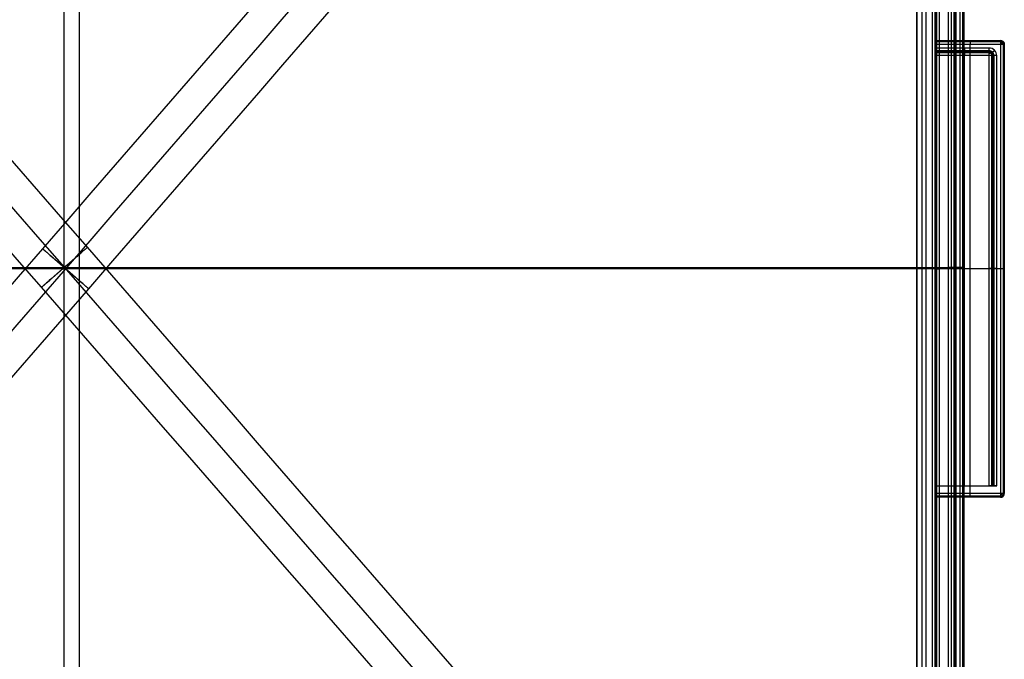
# Model space of a CAD drawing. Header units: millimetres. Extents: x -5.2 to 52, y -94.6 to -40.1.
# Tile 653 of 656: x 22.3 to 48.1, y -77.8 to -61. Entities that reach past the tile are written whole.
import ezdxf

# ---------------------------------------------------------------- set-up
doc = ezdxf.new("R2010")
doc.units = ezdxf.units.MM
doc.header["$MEASUREMENT"] = 0
doc.layers.add('METALLO', color=7, linetype='Continuous', true_color=0x000000)
doc.layers.add('PLASTICA', color=7, linetype='Continuous', true_color=0x000000)

msp = doc.modelspace()

# ---------------------------------------------------------------- linework, layer by layer
at = {"layer": 'METALLO'}
for points, degree in [([(2.448, -90.511, -54.483), (16.062, -74.833, -54.483), (29.677, -59.155, -54.483), (43.291, -43.478, -54.483)], 3), ([(44.497, -90.438, -54.483), (30.861, -74.782, -54.483), (17.225, -59.126, -54.483), (3.588, -43.47, -54.483)], 3), ([(43.894, -90.964, -55.283), (30.258, -75.308, -55.283), (16.622, -59.652, -55.283), (2.985, -43.995, -55.283)], 3), ([(43.894, -90.964, -53.683), (30.258, -75.308, -53.683), (16.622, -59.652, -53.683), (2.985, -43.995, -53.683)], 3), ([(3.052, -91.035, -55.283), (16.666, -75.358, -55.283), (30.281, -59.68, -55.283), (43.895, -44.002, -55.283)], 3), ([(3.052, -91.035, -53.683), (16.666, -75.358, -53.683), (30.281, -59.68, -53.683), (43.895, -44.002, -53.683)], 3), ([(43.291, -91.489, -54.483), (29.655, -75.833, -54.483), (16.018, -60.177, -54.483), (2.382, -44.521, -54.483)], 3), ([(3.656, -91.56, -54.483), (17.27, -75.882, -54.483), (30.885, -60.204, -54.483), (44.499, -44.527, -54.483)], 3), ([(45.969, -45.223, -6.6), (45.969, -67.483, -6.6), (45.969, -89.742, -6.6)], 2), ([(45.969, -45.223, -5.6), (45.969, -67.483, -5.6), (45.969, -89.742, -5.6)], 2), ([(45.969, -45.223, 7.649), (45.969, -67.483, 7.649), (45.969, -89.742, 7.649)], 2), ([(45.969, -45.223, 8.649), (45.969, -67.483, 8.649), (45.969, -89.742, 8.649)], 2), ([(46.669, -89.742, -6.6), (46.669, -67.483, -6.6), (46.669, -45.223, -6.6)], 2), ([(46.669, -89.742, -5.6), (46.669, -67.483, -5.6), (46.669, -45.223, -5.6)], 2), ([(46.669, -89.742, 7.649), (46.669, -67.483, 7.649), (46.669, -45.223, 7.649)], 2), ([(46.669, -89.742, 8.649), (46.669, -67.483, 8.649), (46.669, -45.223, 8.649)], 2)]:
    msp.add_open_spline(points, degree=degree, dxfattribs=at)
for points in [[(24.043, -66.954, -54.483), (24.043, -66.954, -55.283), (23.44, -67.48, -55.283), (22.836, -68.005, -55.283), (22.836, -68.005, -54.483), (22.836, -68.005, -53.683), (23.44, -67.48, -53.683), (24.043, -66.954, -53.683), (24.043, -66.954, -54.483)], [(24.077, -68.043, -54.483), (24.077, -68.043, -55.283), (23.473, -67.519, -55.283), (22.869, -66.994, -55.283), (22.869, -66.994, -54.483), (22.869, -66.994, -53.683), (23.473, -67.519, -53.683), (24.077, -68.043, -53.683), (24.077, -68.043, -54.483)]]:
    msp.add_rational_spline(points, [1, 0.707106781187, 1, 0.707106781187, 1, 0.707106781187, 1, 0.707106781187, 1], degree=2, knots=[0, 0, 0, 1.256637, 1.256637, 2.513274, 2.513274, 3.769911, 3.769911, 5.026548, 5.026548, 5.026548], dxfattribs=at)
at = {"layer": 'PLASTICA'}
for p, q in [((46.737, -44.621, -22.5), (46.737, -90.421, -22.5)), ((46.737, -44.621, -23), (46.737, -90.421, -23)), ((46.737, -44.621, -7.5), (46.737, -90.421, -7.5)), ((46.737, -44.621, -8), (46.737, -90.421, -8)), ((46.737, -44.621, -37.5), (46.737, -90.421, -37.5)), ((46.737, -44.621, -38), (46.737, -90.421, -38)), ((46.437, -89.921, -23), (46.437, -45.121, -23)), ((46.437, -89.921, -8), (46.437, -45.121, -8)), ((46.437, -89.921, -38), (46.437, -45.121, -38)), ((46.337, -61.621, -22.5), (48.037, -61.621, -22.5)), ((46.337, -61.621, -24.276), (48.037, -61.621, -24.276)), ((46.337, -61.621, -7.5), (48.037, -61.621, -7.5)), ((46.337, -61.621, -9.276), (48.037, -61.621, -9.276)), ((46.337, -61.621, -37.5), (48.037, -61.621, -37.5)), ((46.337, -61.621, -39.276), (48.037, -61.621, -39.276)), ((47.737, -61.721, -24.276), (46.337, -61.721, -24.276)), ((47.737, -61.721, -9.276), (46.337, -61.721, -9.276)), ((47.737, -61.721, -39.276), (46.337, -61.721, -39.276)), ((47.237, -73.421, -22.5), (47.237, -61.621, -22.5)), ((47.237, -61.721, -24.276), (47.237, -61.621, -24.276)), ((47.237, -73.421, -7.5), (47.237, -61.621, -7.5)), ((47.237, -61.721, -9.276), (47.237, -61.621, -9.276)), ((47.237, -73.421, -37.5), (47.237, -61.621, -37.5)), ((47.237, -61.721, -39.276), (47.237, -61.621, -39.276)), ((48.037, -61.621, -22.5), (48.037, -73.421, -22.5)), ((48.037, -61.621, -24.276), (48.037, -73.421, -24.276)), ((48.037, -61.621, -7.5), (48.037, -73.421, -7.5)), ((48.037, -61.621, -9.276), (48.037, -73.421, -9.276)), ((48.037, -61.621, -37.5), (48.037, -73.421, -37.5)), ((48.037, -61.621, -39.276), (48.037, -73.421, -39.276)), ((47.737, -61.921, -22.8), (46.337, -61.921, -22.8)), ((47.737, -61.921, -7.8), (46.337, -61.921, -7.8)), ((47.737, -61.921, -37.8), (46.337, -61.921, -37.8)), ((47.087, -73.221, -22.8), (47.087, -61.921, -22.8)), ((47.087, -73.221, -7.8), (47.087, -61.921, -7.8)), ((47.087, -73.221, -37.8), (47.087, -61.921, -37.8)), ((47.737, -73.221, -22.8), (47.737, -61.921, -22.8)), ((47.737, -73.221, -7.8), (47.737, -61.921, -7.8)), ((47.737, -73.221, -37.8), (47.737, -61.921, -37.8)), ((47.937, -73.221, -24.276), (47.937, -61.921, -24.276)), ((47.937, -73.221, -9.276), (47.937, -61.921, -9.276)), ((47.937, -73.221, -39.276), (47.937, -61.921, -39.276)), ((46.737, -67.521, -22.5), (46.337, -67.521, -22.5)), ((48.037, -67.521, -22.5), (46.337, -67.521, -22.5)), ((47.737, -67.521, -22.8), (46.337, -67.521, -22.8)), ((46.737, -67.521, -7.5), (46.337, -67.521, -7.5)), ((48.037, -67.521, -7.5), (46.337, -67.521, -7.5)), ((47.737, -67.521, -7.8), (46.337, -67.521, -7.8)), ((46.737, -67.521, -37.5), (46.337, -67.521, -37.5)), ((48.037, -67.521, -37.5), (46.337, -67.521, -37.5)), ((47.737, -67.521, -37.8), (46.337, -67.521, -37.8)), ((46.737, -67.521, -23), (46.437, -67.521, -23)), ((46.737, -67.521, -8), (46.437, -67.521, -8)), ((46.737, -67.521, -38), (46.437, -67.521, -38)), ((48.037, -67.521, -24.276), (47.937, -67.521, -24.276)), ((48.037, -67.521, -9.276), (47.937, -67.521, -9.276)), ((48.037, -67.521, -39.276), (47.937, -67.521, -39.276)), ((48.037, -73.421, -22.5), (46.337, -73.421, -22.5)), ((48.037, -73.421, -24.276), (46.337, -73.421, -24.276)), ((48.037, -73.421, -7.5), (46.337, -73.421, -7.5)), ((48.037, -73.421, -9.276), (46.337, -73.421, -9.276)), ((48.037, -73.421, -37.5), (46.337, -73.421, -37.5)), ((48.037, -73.421, -39.276), (46.337, -73.421, -39.276)), ((47.237, -73.421, -24.276), (47.237, -73.221, -24.276)), ((47.237, -73.421, -9.276), (47.237, -73.221, -9.276)), ((47.237, -73.421, -39.276), (47.237, -73.221, -39.276)), ((47.837, -73.221, -24.276), (47.937, -73.221, -24.276)), ((47.837, -73.221, -9.276), (47.937, -73.221, -9.276)), ((47.837, -73.221, -39.276), (47.937, -73.221, -39.276))]:
    msp.add_line(p, q, dxfattribs=at)
for centre, start, end in [((48.037, -61.621, -24.176), 0, 90), ((48.037, -61.621, -9.176), 0, 90), ((48.037, -61.621, -39.176), 0, 90), ((48.037, -73.421, -22.6), 270, 0), ((48.037, -73.421, -24.176), 270, 360), ((48.037, -73.421, -7.6), 270, 0), ((48.037, -73.421, -9.176), 270, 360), ((48.037, -73.421, -37.6), 270, 0), ((48.037, -73.421, -39.176), 270, 360)]:
    msp.add_arc(centre, 0.1, start, end, dxfattribs=at)
at = {"layer": 'PLASTICA', "extrusion": (0.707107, 0, -0.707107)}
for centre in [(-61.621, 17.987, 49.948), (-61.621, 28.593, 39.341), (-61.621, 7.38, 60.554), (-61.921, 17.562, 49.948), (-61.921, 28.169, 39.341), (-61.921, 6.956, 60.554)]:
    msp.add_arc(centre, 0.1, 0, 90, dxfattribs=at)
at = {"layer": 'PLASTICA', "extrusion": (0.503912, 0.503912, 0.701531)}
for centre in [(-77.54, -10.49, -23.806), (-77.54, 0.199, -13.283), (-77.54, -21.18, -34.329)]:
    msp.add_arc(centre, 0.1, 234.9304, 305.0696, dxfattribs=at)
at = {"layer": 'PLASTICA', "extrusion": (-0.503912, 0.701531, -0.503912)}
for centre in [(-3.065, -58.863, -56.047), (-3.065, -45.906, -63.606), (-3.065, -71.819, -48.489), (-2.647, -59.156, -55.955), (-2.647, -46.2, -63.514), (-2.647, -72.113, -48.397)]:
    msp.add_arc(centre, 0.1, 109.8795, 180.0187, dxfattribs=at)
at = {"layer": 'PLASTICA', "extrusion": (0.707107, -0.707107, 0)}
for centre in [(-9.606, -24.176, 77.54), (-9.606, -9.176, 77.54), (-9.606, -39.176, 77.54)]:
    msp.add_arc(centre, 0.1, 270, 360, dxfattribs=at)
at = {"layer": 'PLASTICA', "extrusion": (0.707107, 0.707107, 0)}
for centre, start, end in [((-85.884, -22.6, -17.95), 90, 180), ((-85.884, -24.176, -17.95), 180, 270), ((-85.884, -7.6, -17.95), 90, 180), ((-85.884, -9.176, -17.95), 180, 270), ((-85.884, -37.6, -17.95), 90, 180), ((-85.884, -39.176, -17.95), 180, 270)]:
    msp.add_arc(centre, 0.1, start, end, dxfattribs=at)
at = {"layer": 'PLASTICA', "extrusion": (-0.503912, 0.503912, 0.701531)}
for centre in [(17.95, 44.145, -77.059), (17.95, 54.834, -66.536), (17.95, 33.455, -87.582)]:
    msp.add_arc(centre, 0.1, 54.9304, 125.0696, dxfattribs=at)
at = {"layer": 'PLASTICA', "extrusion": (0.503912, -0.503912, 0.701531)}
for centre in [(-17.95, -77.479, 44.244), (-17.95, -66.79, 54.767), (-17.95, -88.169, 33.721)]:
    msp.add_arc(centre, 0.1, 234.9304, 305.0696, dxfattribs=at)
at = {"layer": 'PLASTICA'}
for points in [[(23.436, -91.042, -5.2), (23.436, -67.483, -5.2), (23.436, -43.923, -5.2)], [(23.436, -91.042, 9.049), (23.436, -67.483, 9.049), (23.436, -43.923, 9.049)], [(46.969, -43.923, -5.2), (46.969, -67.483, -5.2), (46.969, -91.042, -5.2)], [(46.969, -43.923, 9.049), (46.969, -67.483, 9.049), (46.969, -91.042, 9.049)], [(47.04, -43.923, -5.23), (47.04, -67.483, -5.23), (47.04, -91.042, -5.23)], [(47.04, -43.923, 9.019), (47.04, -67.483, 9.019), (47.04, -91.042, 9.019)], [(47.069, -43.923, -5.3), (47.069, -67.483, -5.3), (47.069, -91.042, -5.3)], [(47.069, -91.042, -5.9), (47.069, -67.483, -5.9), (47.069, -43.923, -5.9)], [(47.069, -43.923, 8.949), (47.069, -67.483, 8.949), (47.069, -91.042, 8.949)], [(47.069, -91.042, 8.349), (47.069, -67.483, 8.349), (47.069, -43.923, 8.349)], [(23.436, -90.742, -5.6), (23.436, -67.483, -5.6), (23.436, -44.223, -5.6)], [(23.436, -90.742, 8.649), (23.436, -67.483, 8.649), (23.436, -44.223, 8.649)], [(46.669, -90.742, -5.6), (46.669, -67.483, -5.6), (46.669, -44.223, -5.6)], [(46.669, -90.742, -6.6), (46.669, -67.483, -6.6), (46.669, -44.223, -6.6)], [(46.669, -90.742, -5.9), (46.669, -67.483, -5.9), (46.669, -44.223, -5.9)], [(46.669, -90.742, 8.649), (46.669, -67.483, 8.649), (46.669, -44.223, 8.649)], [(46.669, -90.742, 7.649), (46.669, -67.483, 7.649), (46.669, -44.223, 7.649)], [(46.669, -90.742, 8.349), (46.669, -67.483, 8.349), (46.669, -44.223, 8.349)], [(46.869, -90.742, -6.6), (46.869, -67.483, -6.6), (46.869, -44.223, -6.6)], [(46.869, -90.742, 7.649), (46.869, -67.483, 7.649), (46.869, -44.223, 7.649)], [(47.069, -90.742, -6.6), (47.069, -67.483, -6.6), (47.069, -44.223, -6.6)], [(47.069, -90.742, 7.649), (47.069, -67.483, 7.649), (47.069, -44.223, 7.649)], [(46.808, -44.621, -22.529), (46.808, -67.521, -22.529), (46.808, -90.421, -22.529)], [(46.808, -44.621, -22.971), (46.808, -67.521, -22.971), (46.808, -90.421, -22.971)], [(46.808, -44.621, -7.529), (46.808, -67.521, -7.529), (46.808, -90.421, -7.529)], [(46.808, -44.621, -7.971), (46.808, -67.521, -7.971), (46.808, -90.421, -7.971)], [(46.808, -44.621, -37.529), (46.808, -67.521, -37.529), (46.808, -90.421, -37.529)], [(46.808, -44.621, -37.971), (46.808, -67.521, -37.971), (46.808, -90.421, -37.971)], [(46.837, -44.621, -22.6), (46.837, -67.521, -22.6), (46.837, -90.421, -22.6)], [(46.837, -44.621, -22.9), (46.837, -67.521, -22.9), (46.837, -90.421, -22.9)], [(46.837, -44.621, -22.75), (46.837, -67.521, -22.75), (46.837, -90.421, -22.75)], [(46.837, -44.621, -7.6), (46.837, -67.521, -7.6), (46.837, -90.421, -7.6)], [(46.837, -44.621, -7.9), (46.837, -67.521, -7.9), (46.837, -90.421, -7.9)], [(46.837, -44.621, -7.75), (46.837, -67.521, -7.75), (46.837, -90.421, -7.75)], [(46.837, -44.621, -37.6), (46.837, -67.521, -37.6), (46.837, -90.421, -37.6)], [(46.837, -44.621, -37.9), (46.837, -67.521, -37.9), (46.837, -90.421, -37.9)], [(46.837, -44.621, -37.75), (46.837, -67.521, -37.75), (46.837, -90.421, -37.75)], [(46.237, -45.121, -37.5), (46.237, -67.521, -37.5), (46.237, -89.921, -37.5)], [(46.237, -45.121, -22.5), (46.237, -67.521, -22.5), (46.237, -89.921, -22.5)], [(46.237, -45.121, -52.5), (46.237, -67.521, -52.5), (46.237, -89.921, -52.5)], [(46.308, -45.121, -37.471), (46.308, -67.521, -37.471), (46.308, -89.921, -37.471)], [(46.308, -45.121, -22.471), (46.308, -67.521, -22.471), (46.308, -89.921, -22.471)], [(46.308, -45.121, -52.471), (46.308, -67.521, -52.471), (46.308, -89.921, -52.471)], [(46.337, -45.121, -37.4), (46.337, -67.521, -37.4), (46.337, -89.921, -37.4)], [(46.337, -89.921, -30), (46.337, -67.521, -30), (46.337, -45.121, -30)], [(46.337, -89.921, -22.5), (46.337, -67.521, -22.5), (46.337, -45.121, -22.5)], [(46.337, -89.921, -22.9), (46.337, -67.521, -22.9), (46.337, -45.121, -22.9)], [(46.337, -89.921, -22.75), (46.337, -67.521, -22.75), (46.337, -45.121, -22.75)], [(46.337, -45.121, -22.4), (46.337, -67.521, -22.4), (46.337, -89.921, -22.4)], [(46.337, -89.921, -15), (46.337, -67.521, -15), (46.337, -45.121, -15)], [(46.337, -89.921, -7.5), (46.337, -67.521, -7.5), (46.337, -45.121, -7.5)], [(46.337, -89.921, -7.9), (46.337, -67.521, -7.9), (46.337, -45.121, -7.9)], [(46.337, -89.921, -7.75), (46.337, -67.521, -7.75), (46.337, -45.121, -7.75)], [(46.337, -45.121, -52.4), (46.337, -67.521, -52.4), (46.337, -89.921, -52.4)], [(46.337, -89.921, -45), (46.337, -67.521, -45), (46.337, -45.121, -45)], [(46.337, -89.921, -37.5), (46.337, -67.521, -37.5), (46.337, -45.121, -37.5)], [(46.337, -89.921, -37.9), (46.337, -67.521, -37.9), (46.337, -45.121, -37.9)], [(46.337, -89.921, -37.75), (46.337, -67.521, -37.75), (46.337, -45.121, -37.75)], [(46.366, -89.921, -22.971), (46.366, -67.521, -22.971), (46.366, -45.121, -22.971)], [(46.366, -89.921, -7.971), (46.366, -67.521, -7.971), (46.366, -45.121, -7.971)], [(46.366, -89.921, -37.971), (46.366, -67.521, -37.971), (46.366, -45.121, -37.971)], [(45.837, -45.521, -22.5), (45.837, -67.521, -22.5), (45.837, -89.521, -22.5)], [(45.837, -89.521, -30), (45.837, -67.521, -30), (45.837, -45.521, -30)], [(45.837, -45.521, -7.5), (45.837, -67.521, -7.5), (45.837, -89.521, -7.5)], [(45.837, -89.521, -15), (45.837, -67.521, -15), (45.837, -45.521, -15)], [(45.837, -45.521, -37.5), (45.837, -67.521, -37.5), (45.837, -89.521, -37.5)], [(45.837, -89.521, -45), (45.837, -67.521, -45), (45.837, -45.521, -45)], [(46.087, -89.521, -22.5), (46.087, -67.521, -22.5), (46.087, -45.521, -22.5)], [(46.087, -89.521, -7.5), (46.087, -67.521, -7.5), (46.087, -45.521, -7.5)], [(46.087, -89.521, -37.5), (46.087, -67.521, -37.5), (46.087, -45.521, -37.5)], [(46.337, -89.521, -22.5), (46.337, -67.521, -22.5), (46.337, -45.521, -22.5)], [(46.337, -89.521, -7.5), (46.337, -67.521, -7.5), (46.337, -45.521, -7.5)], [(46.337, -89.521, -37.5), (46.337, -67.521, -37.5), (46.337, -45.521, -37.5)], [(23.837, -88.021, -37.5), (23.837, -67.521, -37.5), (23.837, -47.021, -37.5)], [(23.837, -88.021, -22.5), (23.837, -67.521, -22.5), (23.837, -47.021, -22.5)], [(23.837, -88.021, -52.5), (23.837, -67.521, -52.5), (23.837, -47.021, -52.5)], [(23.837, -87.521, -37), (23.837, -67.521, -37), (23.837, -47.521, -37)], [(23.837, -87.521, -22), (23.837, -67.521, -22), (23.837, -47.521, -22)], [(23.837, -87.521, -52), (23.837, -67.521, -52), (23.837, -47.521, -52)], [(45.837, -87.521, -37), (45.837, -67.521, -37), (45.837, -47.521, -37)], [(45.837, -87.521, -22), (45.837, -67.521, -22), (45.837, -47.521, -22)], [(45.837, -87.521, -52), (45.837, -67.521, -52), (45.837, -47.521, -52)], [(46.337, -61.521, -22.6), (46.337, -61.521, -23.388), (46.337, -61.521, -24.176)], [(46.337, -61.521, -24.176), (47.187, -61.521, -24.176), (48.037, -61.521, -24.176)], [(46.337, -61.521, -22.6), (47.187, -61.521, -22.6), (48.037, -61.521, -22.6)], [(46.337, -61.821, -23.388), (46.337, -61.671, -23.388), (46.337, -61.521, -23.388)], [(46.337, -61.521, -23.388), (47.187, -61.521, -23.388), (48.037, -61.521, -23.388)], [(46.337, -61.521, -7.6), (46.337, -61.521, -8.388), (46.337, -61.521, -9.176)], [(46.337, -61.521, -9.176), (47.187, -61.521, -9.176), (48.037, -61.521, -9.176)], [(46.337, -61.521, -7.6), (47.187, -61.521, -7.6), (48.037, -61.521, -7.6)], [(46.337, -61.821, -8.388), (46.337, -61.671, -8.388), (46.337, -61.521, -8.388)], [(46.337, -61.521, -8.388), (47.187, -61.521, -8.388), (48.037, -61.521, -8.388)], [(46.337, -61.521, -37.6), (46.337, -61.521, -38.388), (46.337, -61.521, -39.176)], [(46.337, -61.521, -39.176), (47.187, -61.521, -39.176), (48.037, -61.521, -39.176)], [(46.337, -61.521, -37.6), (47.187, -61.521, -37.6), (48.037, -61.521, -37.6)], [(46.337, -61.821, -38.388), (46.337, -61.671, -38.388), (46.337, -61.521, -38.388)], [(46.337, -61.521, -38.388), (47.187, -61.521, -38.388), (48.037, -61.521, -38.388)], [(46.337, -61.551, -22.529), (47.187, -61.551, -22.529), (48.037, -61.551, -22.529)], [(46.337, -61.551, -24.247), (47.187, -61.551, -24.247), (48.037, -61.551, -24.247)], [(46.337, -61.551, -7.529), (47.187, -61.551, -7.529), (48.037, -61.551, -7.529)], [(46.337, -61.551, -9.247), (47.187, -61.551, -9.247), (48.037, -61.551, -9.247)], [(46.337, -61.551, -37.529), (47.187, -61.551, -37.529), (48.037, -61.551, -37.529)], [(46.337, -61.551, -39.247), (47.187, -61.551, -39.247), (48.037, -61.551, -39.247)], [(47.237, -61.521, -22.6), (47.237, -61.521, -23.388), (47.237, -61.521, -24.176)], [(47.237, -61.521, -7.6), (47.237, -61.521, -8.388), (47.237, -61.521, -9.176)], [(47.237, -61.521, -37.6), (47.237, -61.521, -38.388), (47.237, -61.521, -39.176)], [(48.037, -61.521, -24.176), (48.037, -61.521, -23.388), (48.037, -61.521, -22.6)], [(48.037, -61.521, -9.176), (48.037, -61.521, -8.388), (48.037, -61.521, -7.6)], [(48.037, -61.521, -39.176), (48.037, -61.521, -38.388), (48.037, -61.521, -37.6)], [(48.108, -61.551, -24.176), (48.108, -61.551, -23.388), (48.108, -61.551, -22.6)], [(48.108, -61.551, -9.176), (48.108, -61.551, -8.388), (48.108, -61.551, -7.6)], [(48.108, -61.551, -39.176), (48.108, -61.551, -38.388), (48.108, -61.551, -37.6)], [(46.337, -73.421, -22.5), (46.337, -67.521, -22.5), (46.337, -61.621, -22.5)], [(46.337, -61.721, -24.276), (46.337, -61.671, -24.276), (46.337, -61.621, -24.276)], [(46.337, -73.421, -7.5), (46.337, -67.521, -7.5), (46.337, -61.621, -7.5)], [(46.337, -61.721, -9.276), (46.337, -61.671, -9.276), (46.337, -61.621, -9.276)], [(46.337, -73.421, -37.5), (46.337, -67.521, -37.5), (46.337, -61.621, -37.5)], [(46.337, -61.721, -39.276), (46.337, -61.671, -39.276), (46.337, -61.621, -39.276)], [(47.737, -61.792, -24.247), (47.037, -61.792, -24.247), (46.337, -61.792, -24.247)], [(47.737, -61.792, -9.247), (47.037, -61.792, -9.247), (46.337, -61.792, -9.247)], [(47.737, -61.792, -39.247), (47.037, -61.792, -39.247), (46.337, -61.792, -39.247)], [(46.337, -61.821, -24.176), (46.337, -61.821, -23.538), (46.337, -61.821, -22.9)], [(47.737, -61.821, -24.176), (47.037, -61.821, -24.176), (46.337, -61.821, -24.176)], [(47.737, -61.821, -22.9), (47.037, -61.821, -22.9), (46.337, -61.821, -22.9)], [(47.737, -61.821, -23.55), (47.037, -61.821, -23.55), (46.337, -61.821, -23.55)], [(46.337, -61.821, -9.176), (46.337, -61.821, -8.538), (46.337, -61.821, -7.9)], [(47.737, -61.821, -9.176), (47.037, -61.821, -9.176), (46.337, -61.821, -9.176)], [(47.737, -61.821, -7.9), (47.037, -61.821, -7.9), (46.337, -61.821, -7.9)], [(47.737, -61.821, -8.55), (47.037, -61.821, -8.55), (46.337, -61.821, -8.55)], [(46.337, -61.821, -39.176), (46.337, -61.821, -38.538), (46.337, -61.821, -37.9)], [(47.737, -61.821, -39.176), (47.037, -61.821, -39.176), (46.337, -61.821, -39.176)], [(47.737, -61.821, -37.9), (47.037, -61.821, -37.9), (46.337, -61.821, -37.9)], [(47.737, -61.821, -38.55), (47.037, -61.821, -38.55), (46.337, -61.821, -38.55)], [(47.087, -61.821, -24.176), (47.087, -61.821, -23.538), (47.087, -61.821, -22.9)], [(47.087, -61.821, -9.176), (47.087, -61.821, -8.538), (47.087, -61.821, -7.9)], [(47.087, -61.821, -39.176), (47.087, -61.821, -38.538), (47.087, -61.821, -37.9)], [(47.737, -61.821, -22.9), (47.737, -61.821, -23.538), (47.737, -61.821, -24.176)], [(47.737, -61.821, -7.9), (47.737, -61.821, -8.538), (47.737, -61.821, -9.176)], [(47.737, -61.821, -37.9), (47.737, -61.821, -38.538), (47.737, -61.821, -39.176)], [(48.108, -61.621, -22.529), (48.108, -67.521, -22.529), (48.108, -73.421, -22.529)], [(48.108, -61.621, -24.247), (48.108, -67.521, -24.247), (48.108, -73.421, -24.247)], [(48.108, -61.621, -7.529), (48.108, -67.521, -7.529), (48.108, -73.421, -7.529)], [(48.108, -61.621, -9.247), (48.108, -67.521, -9.247), (48.108, -73.421, -9.247)], [(48.108, -61.621, -37.529), (48.108, -67.521, -37.529), (48.108, -73.421, -37.529)], [(48.108, -61.621, -39.247), (48.108, -67.521, -39.247), (48.108, -73.421, -39.247)], [(48.137, -61.621, -24.176), (48.137, -67.521, -24.176), (48.137, -73.421, -24.176)], [(48.137, -61.621, -22.6), (48.137, -67.521, -22.6), (48.137, -73.421, -22.6)], [(48.137, -61.621, -24.176), (48.137, -61.621, -23.388), (48.137, -61.621, -22.6)], [(48.137, -61.621, -23.388), (48.137, -67.521, -23.388), (48.137, -73.421, -23.388)], [(48.137, -61.621, -9.176), (48.137, -67.521, -9.176), (48.137, -73.421, -9.176)], [(48.137, -61.621, -7.6), (48.137, -67.521, -7.6), (48.137, -73.421, -7.6)], [(48.137, -61.621, -9.176), (48.137, -61.621, -8.388), (48.137, -61.621, -7.6)], [(48.137, -61.621, -8.388), (48.137, -67.521, -8.388), (48.137, -73.421, -8.388)], [(48.137, -61.621, -39.176), (48.137, -67.521, -39.176), (48.137, -73.421, -39.176)], [(48.137, -61.621, -37.6), (48.137, -67.521, -37.6), (48.137, -73.421, -37.6)], [(48.137, -61.621, -39.176), (48.137, -61.621, -38.388), (48.137, -61.621, -37.6)], [(48.137, -61.621, -38.388), (48.137, -67.521, -38.388), (48.137, -73.421, -38.388)], [(47.737, -61.851, -22.829), (47.037, -61.851, -22.829), (46.337, -61.851, -22.829)], [(47.737, -61.851, -7.829), (47.037, -61.851, -7.829), (46.337, -61.851, -7.829)], [(47.737, -61.851, -37.829), (47.037, -61.851, -37.829), (46.337, -61.851, -37.829)], [(46.337, -61.921, -22.8), (46.337, -67.571, -22.8), (46.337, -73.221, -22.8)], [(46.337, -61.921, -7.8), (46.337, -67.571, -7.8), (46.337, -73.221, -7.8)], [(46.337, -61.921, -37.8), (46.337, -67.571, -37.8), (46.337, -73.221, -37.8)], [(47.808, -61.851, -22.9), (47.808, -61.851, -23.538), (47.808, -61.851, -24.176)], [(47.808, -61.851, -7.9), (47.808, -61.851, -8.538), (47.808, -61.851, -9.176)], [(47.808, -61.851, -37.9), (47.808, -61.851, -38.538), (47.808, -61.851, -39.176)], [(47.808, -73.221, -22.829), (47.808, -67.571, -22.829), (47.808, -61.921, -22.829)], [(47.808, -73.221, -7.829), (47.808, -67.571, -7.829), (47.808, -61.921, -7.829)], [(47.808, -73.221, -37.829), (47.808, -67.571, -37.829), (47.808, -61.921, -37.829)], [(47.837, -61.921, -22.9), (47.837, -61.921, -23.538), (47.837, -61.921, -24.176)], [(47.837, -73.221, -24.176), (47.837, -67.571, -24.176), (47.837, -61.921, -24.176)], [(47.837, -73.221, -22.9), (47.837, -67.571, -22.9), (47.837, -61.921, -22.9)], [(47.837, -73.221, -23.55), (47.837, -67.571, -23.55), (47.837, -61.921, -23.55)], [(47.837, -61.921, -7.9), (47.837, -61.921, -8.538), (47.837, -61.921, -9.176)], [(47.837, -73.221, -9.176), (47.837, -67.571, -9.176), (47.837, -61.921, -9.176)], [(47.837, -73.221, -7.9), (47.837, -67.571, -7.9), (47.837, -61.921, -7.9)], [(47.837, -73.221, -8.55), (47.837, -67.571, -8.55), (47.837, -61.921, -8.55)], [(47.837, -61.921, -37.9), (47.837, -61.921, -38.538), (47.837, -61.921, -39.176)], [(47.837, -73.221, -39.176), (47.837, -67.571, -39.176), (47.837, -61.921, -39.176)], [(47.837, -73.221, -37.9), (47.837, -67.571, -37.9), (47.837, -61.921, -37.9)], [(47.837, -73.221, -38.55), (47.837, -67.571, -38.55), (47.837, -61.921, -38.55)], [(47.866, -73.221, -24.247), (47.866, -67.571, -24.247), (47.866, -61.921, -24.247)], [(47.866, -73.221, -9.247), (47.866, -67.571, -9.247), (47.866, -61.921, -9.247)], [(47.866, -73.221, -39.247), (47.866, -67.571, -39.247), (47.866, -61.921, -39.247)], [(-0.096, -67.483, -5.2), (23.436, -67.483, -5.2), (46.969, -67.483, -5.2)], [(-0.096, -67.483, 9.049), (23.436, -67.483, 9.049), (46.969, -67.483, 9.049)], [(0.204, -67.483, -5.6), (23.436, -67.483, -5.6), (46.669, -67.483, -5.6)], [(0.204, -67.483, 8.649), (23.436, -67.483, 8.649), (46.669, -67.483, 8.649)], [(46.237, -67.521, -37.5), (23.837, -67.521, -37.5), (1.437, -67.521, -37.5)], [(46.237, -67.521, -22.5), (23.837, -67.521, -22.5), (1.437, -67.521, -22.5)], [(46.237, -67.521, -52.5), (23.837, -67.521, -52.5), (1.437, -67.521, -52.5)], [(45.837, -67.521, -37), (23.837, -67.521, -37), (1.837, -67.521, -37)], [(45.837, -67.521, -22), (23.837, -67.521, -22), (1.837, -67.521, -22)], [(45.837, -67.521, -52), (23.837, -67.521, -52), (1.837, -67.521, -52)], [(45.837, -67.521, -22.5), (45.837, -67.521, -29.75), (45.837, -67.521, -37)], [(46.337, -67.521, -22.5), (46.087, -67.521, -22.5), (45.837, -67.521, -22.5)], [(45.837, -67.521, -7.5), (45.837, -67.521, -14.75), (45.837, -67.521, -22)], [(46.337, -67.521, -7.5), (46.087, -67.521, -7.5), (45.837, -67.521, -7.5)], [(45.837, -67.521, -37.5), (45.837, -67.521, -44.75), (45.837, -67.521, -52)], [(46.337, -67.521, -37.5), (46.087, -67.521, -37.5), (45.837, -67.521, -37.5)], [(46.337, -67.521, -22.5), (46.337, -67.521, -29.95), (46.337, -67.521, -37.4)], [(46.337, -67.521, -22.5), (46.337, -67.521, -22.7), (46.337, -67.521, -22.9)], [(46.337, -67.521, -22.5), (46.337, -67.521, -22.65), (46.337, -67.521, -22.8)], [(46.337, -67.521, -7.5), (46.337, -67.521, -14.95), (46.337, -67.521, -22.4)], [(46.337, -67.521, -7.5), (46.337, -67.521, -7.7), (46.337, -67.521, -7.9)], [(46.337, -67.521, -7.5), (46.337, -67.521, -7.65), (46.337, -67.521, -7.8)], [(46.337, -67.521, -37.5), (46.337, -67.521, -44.95), (46.337, -67.521, -52.4)], [(46.337, -67.521, -37.5), (46.337, -67.521, -37.7), (46.337, -67.521, -37.9)], [(46.337, -67.521, -37.5), (46.337, -67.521, -37.65), (46.337, -67.521, -37.8)], [(46.669, -67.483, -6.6), (46.669, -67.483, -6.1), (46.669, -67.483, -5.6)], [(47.069, -67.483, -6.6), (46.869, -67.483, -6.6), (46.669, -67.483, -6.6)], [(46.669, -67.483, 7.649), (46.669, -67.483, 8.149), (46.669, -67.483, 8.649)], [(47.069, -67.483, 7.649), (46.869, -67.483, 7.649), (46.669, -67.483, 7.649)], [(46.837, -67.521, -22.6), (46.837, -67.521, -22.75), (46.837, -67.521, -22.9)], [(46.837, -67.521, -7.6), (46.837, -67.521, -7.75), (46.837, -67.521, -7.9)], [(46.837, -67.521, -37.6), (46.837, -67.521, -37.75), (46.837, -67.521, -37.9)], [(47.069, -67.483, -6.6), (47.069, -67.483, -5.95), (47.069, -67.483, -5.3)], [(47.069, -67.483, 7.649), (47.069, -67.483, 8.299), (47.069, -67.483, 8.949)], [(47.837, -67.521, -24.176), (47.837, -67.521, -23.538), (47.837, -67.521, -22.9)], [(47.837, -67.521, -9.176), (47.837, -67.521, -8.538), (47.837, -67.521, -7.9)], [(47.837, -67.521, -39.176), (47.837, -67.521, -38.538), (47.837, -67.521, -37.9)], [(48.137, -67.521, -22.6), (48.137, -67.521, -23.388), (48.137, -67.521, -24.176)], [(48.137, -67.521, -7.6), (48.137, -67.521, -8.388), (48.137, -67.521, -9.176)], [(48.137, -67.521, -37.6), (48.137, -67.521, -38.388), (48.137, -67.521, -39.176)], [(46.337, -73.221, -22.8), (47.037, -73.221, -22.8), (47.737, -73.221, -22.8)], [(46.337, -73.221, -24.276), (46.337, -73.221, -23.538), (46.337, -73.221, -22.8)], [(46.337, -73.221, -24.276), (47.087, -73.221, -24.276), (47.837, -73.221, -24.276)], [(46.337, -73.421, -24.276), (46.337, -73.321, -24.276), (46.337, -73.221, -24.276)], [(46.337, -73.221, -23.55), (47.087, -73.221, -23.55), (47.837, -73.221, -23.55)], [(46.337, -73.521, -23.388), (46.337, -73.371, -23.388), (46.337, -73.221, -23.388)], [(46.337, -73.221, -7.8), (47.037, -73.221, -7.8), (47.737, -73.221, -7.8)], [(46.337, -73.221, -9.276), (46.337, -73.221, -8.538), (46.337, -73.221, -7.8)], [(46.337, -73.221, -9.276), (47.087, -73.221, -9.276), (47.837, -73.221, -9.276)], [(46.337, -73.421, -9.276), (46.337, -73.321, -9.276), (46.337, -73.221, -9.276)], [(46.337, -73.221, -8.55), (47.087, -73.221, -8.55), (47.837, -73.221, -8.55)], [(46.337, -73.521, -8.388), (46.337, -73.371, -8.388), (46.337, -73.221, -8.388)], [(46.337, -73.221, -37.8), (47.037, -73.221, -37.8), (47.737, -73.221, -37.8)], [(46.337, -73.221, -39.276), (46.337, -73.221, -38.538), (46.337, -73.221, -37.8)], [(46.337, -73.221, -39.276), (47.087, -73.221, -39.276), (47.837, -73.221, -39.276)], [(46.337, -73.421, -39.276), (46.337, -73.321, -39.276), (46.337, -73.221, -39.276)], [(46.337, -73.221, -38.55), (47.087, -73.221, -38.55), (47.837, -73.221, -38.55)], [(46.337, -73.521, -38.388), (46.337, -73.371, -38.388), (46.337, -73.221, -38.388)], [(47.137, -73.221, -24.276), (47.137, -73.221, -23.538), (47.137, -73.221, -22.8)], [(47.137, -73.221, -9.276), (47.137, -73.221, -8.538), (47.137, -73.221, -7.8)], [(47.137, -73.221, -39.276), (47.137, -73.221, -38.538), (47.137, -73.221, -37.8)], [(47.837, -73.221, -24.176), (47.837, -73.221, -23.538), (47.837, -73.221, -22.9)], [(47.837, -73.221, -9.176), (47.837, -73.221, -8.538), (47.837, -73.221, -7.9)], [(47.837, -73.221, -39.176), (47.837, -73.221, -38.538), (47.837, -73.221, -37.9)], [(48.137, -73.421, -22.6), (48.137, -73.421, -23.388), (48.137, -73.421, -24.176)], [(48.137, -73.421, -7.6), (48.137, -73.421, -8.388), (48.137, -73.421, -9.176)], [(48.137, -73.421, -37.6), (48.137, -73.421, -38.388), (48.137, -73.421, -39.176)], [(48.037, -73.492, -22.529), (47.187, -73.492, -22.529), (46.337, -73.492, -22.529)], [(48.037, -73.492, -24.247), (47.187, -73.492, -24.247), (46.337, -73.492, -24.247)], [(48.037, -73.492, -7.529), (47.187, -73.492, -7.529), (46.337, -73.492, -7.529)], [(48.037, -73.492, -9.247), (47.187, -73.492, -9.247), (46.337, -73.492, -9.247)], [(48.037, -73.492, -37.529), (47.187, -73.492, -37.529), (46.337, -73.492, -37.529)], [(48.037, -73.492, -39.247), (47.187, -73.492, -39.247), (46.337, -73.492, -39.247)], [(46.337, -73.521, -22.6), (46.337, -73.521, -23.388), (46.337, -73.521, -24.176)], [(48.037, -73.521, -24.176), (47.187, -73.521, -24.176), (46.337, -73.521, -24.176)], [(48.037, -73.521, -22.6), (47.187, -73.521, -22.6), (46.337, -73.521, -22.6)], [(48.037, -73.521, -23.388), (47.187, -73.521, -23.388), (46.337, -73.521, -23.388)], [(46.337, -73.521, -7.6), (46.337, -73.521, -8.388), (46.337, -73.521, -9.176)], [(48.037, -73.521, -9.176), (47.187, -73.521, -9.176), (46.337, -73.521, -9.176)], [(48.037, -73.521, -7.6), (47.187, -73.521, -7.6), (46.337, -73.521, -7.6)], [(48.037, -73.521, -8.388), (47.187, -73.521, -8.388), (46.337, -73.521, -8.388)], [(46.337, -73.521, -37.6), (46.337, -73.521, -38.388), (46.337, -73.521, -39.176)], [(48.037, -73.521, -39.176), (47.187, -73.521, -39.176), (46.337, -73.521, -39.176)], [(48.037, -73.521, -37.6), (47.187, -73.521, -37.6), (46.337, -73.521, -37.6)], [(48.037, -73.521, -38.388), (47.187, -73.521, -38.388), (46.337, -73.521, -38.388)], [(47.237, -73.521, -22.6), (47.237, -73.521, -23.388), (47.237, -73.521, -24.176)], [(47.237, -73.521, -7.6), (47.237, -73.521, -8.388), (47.237, -73.521, -9.176)], [(47.237, -73.521, -37.6), (47.237, -73.521, -38.388), (47.237, -73.521, -39.176)], [(48.037, -73.521, -22.6), (48.037, -73.521, -23.388), (48.037, -73.521, -24.176)], [(48.037, -73.521, -7.6), (48.037, -73.521, -8.388), (48.037, -73.521, -9.176)], [(48.037, -73.521, -37.6), (48.037, -73.521, -38.388), (48.037, -73.521, -39.176)], [(48.108, -73.492, -22.6), (48.108, -73.492, -23.388), (48.108, -73.492, -24.176)], [(48.108, -73.492, -7.6), (48.108, -73.492, -8.388), (48.108, -73.492, -9.176)], [(48.108, -73.492, -37.6), (48.108, -73.492, -38.388), (48.108, -73.492, -39.176)]]:
    msp.add_open_spline(points, degree=2, dxfattribs=at)
for points in [[(46.337, -61.621, -22.5), (46.337, -61.521, -22.5), (46.337, -61.521, -22.6)], [(46.337, -61.521, -24.176), (46.337, -61.521, -24.276), (46.337, -61.621, -24.276)], [(46.337, -61.621, -7.5), (46.337, -61.521, -7.5), (46.337, -61.521, -7.6)], [(46.337, -61.521, -9.176), (46.337, -61.521, -9.276), (46.337, -61.621, -9.276)], [(46.337, -61.621, -37.5), (46.337, -61.521, -37.5), (46.337, -61.521, -37.6)], [(46.337, -61.521, -39.176), (46.337, -61.521, -39.276), (46.337, -61.621, -39.276)], [(47.237, -61.521, -22.6), (47.237, -61.521, -22.5), (47.237, -61.621, -22.5)], [(47.237, -61.521, -24.176), (47.237, -61.521, -24.276), (47.237, -61.621, -24.276)], [(47.237, -61.521, -7.6), (47.237, -61.521, -7.5), (47.237, -61.621, -7.5)], [(47.237, -61.521, -9.176), (47.237, -61.521, -9.276), (47.237, -61.621, -9.276)], [(47.237, -61.521, -37.6), (47.237, -61.521, -37.5), (47.237, -61.621, -37.5)], [(47.237, -61.521, -39.176), (47.237, -61.521, -39.276), (47.237, -61.621, -39.276)], [(48.037, -61.521, -22.6), (48.037, -61.521, -22.5), (48.037, -61.621, -22.5)], [(48.037, -61.521, -22.6), (48.137, -61.521, -22.6), (48.137, -61.621, -22.6)], [(48.037, -61.521, -24.176), (48.037, -61.521, -24.276), (48.037, -61.621, -24.276)], [(48.037, -61.521, -23.388), (48.137, -61.521, -23.388), (48.137, -61.621, -23.388)], [(48.037, -61.521, -7.6), (48.037, -61.521, -7.5), (48.037, -61.621, -7.5)], [(48.037, -61.521, -7.6), (48.137, -61.521, -7.6), (48.137, -61.621, -7.6)], [(48.037, -61.521, -9.176), (48.037, -61.521, -9.276), (48.037, -61.621, -9.276)], [(48.037, -61.521, -8.388), (48.137, -61.521, -8.388), (48.137, -61.621, -8.388)], [(48.037, -61.521, -37.6), (48.037, -61.521, -37.5), (48.037, -61.621, -37.5)], [(48.037, -61.521, -37.6), (48.137, -61.521, -37.6), (48.137, -61.621, -37.6)], [(48.037, -61.521, -39.176), (48.037, -61.521, -39.276), (48.037, -61.621, -39.276)], [(48.037, -61.521, -38.388), (48.137, -61.521, -38.388), (48.137, -61.621, -38.388)], [(46.337, -61.721, -24.276), (46.337, -61.821, -24.276), (46.337, -61.821, -24.176)], [(46.337, -61.721, -9.276), (46.337, -61.821, -9.276), (46.337, -61.821, -9.176)], [(46.337, -61.721, -39.276), (46.337, -61.821, -39.276), (46.337, -61.821, -39.176)], [(46.337, -61.821, -22.9), (46.337, -61.821, -22.8), (46.337, -61.921, -22.8)], [(46.337, -61.821, -7.9), (46.337, -61.821, -7.8), (46.337, -61.921, -7.8)], [(46.337, -61.821, -37.9), (46.337, -61.821, -37.8), (46.337, -61.921, -37.8)], [(47.087, -61.721, -24.276), (47.087, -61.821, -24.276), (47.087, -61.821, -24.176)], [(47.087, -61.721, -9.276), (47.087, -61.821, -9.276), (47.087, -61.821, -9.176)], [(47.087, -61.721, -39.276), (47.087, -61.821, -39.276), (47.087, -61.821, -39.176)], [(47.087, -61.821, -22.9), (47.087, -61.821, -22.8), (47.087, -61.921, -22.8)], [(47.087, -61.821, -7.9), (47.087, -61.821, -7.8), (47.087, -61.921, -7.8)], [(47.087, -61.821, -37.9), (47.087, -61.821, -37.8), (47.087, -61.921, -37.8)], [(47.737, -61.821, -24.176), (47.737, -61.821, -24.276), (47.737, -61.721, -24.276)], [(47.737, -61.821, -9.176), (47.737, -61.821, -9.276), (47.737, -61.721, -9.276)], [(47.737, -61.821, -39.176), (47.737, -61.821, -39.276), (47.737, -61.721, -39.276)], [(47.737, -61.921, -22.8), (47.737, -61.821, -22.8), (47.737, -61.821, -22.9)], [(47.737, -61.821, -22.9), (47.837, -61.821, -22.9), (47.837, -61.921, -22.9)], [(47.837, -61.921, -23.548), (47.837, -61.821, -23.548), (47.737, -61.821, -23.548)], [(47.737, -61.921, -7.8), (47.737, -61.821, -7.8), (47.737, -61.821, -7.9)], [(47.737, -61.821, -7.9), (47.837, -61.821, -7.9), (47.837, -61.921, -7.9)], [(47.837, -61.921, -8.548), (47.837, -61.821, -8.548), (47.737, -61.821, -8.548)], [(47.737, -61.921, -37.8), (47.737, -61.821, -37.8), (47.737, -61.821, -37.9)], [(47.737, -61.821, -37.9), (47.837, -61.821, -37.9), (47.837, -61.921, -37.9)], [(47.837, -61.921, -38.548), (47.837, -61.821, -38.548), (47.737, -61.821, -38.548)], [(47.808, -61.851, -24.176), (47.808, -61.851, -24.276), (47.879, -61.781, -24.276)], [(47.808, -61.851, -9.176), (47.808, -61.851, -9.276), (47.879, -61.781, -9.276)], [(47.808, -61.851, -39.176), (47.808, -61.851, -39.276), (47.879, -61.781, -39.276)], [(48.037, -61.621, -22.5), (48.137, -61.621, -22.5), (48.137, -61.621, -22.6)], [(48.037, -61.621, -24.276), (48.137, -61.621, -24.276), (48.137, -61.621, -24.176)], [(48.037, -61.621, -7.5), (48.137, -61.621, -7.5), (48.137, -61.621, -7.6)], [(48.037, -61.621, -9.276), (48.137, -61.621, -9.276), (48.137, -61.621, -9.176)], [(48.037, -61.621, -37.5), (48.137, -61.621, -37.5), (48.137, -61.621, -37.6)], [(48.037, -61.621, -39.276), (48.137, -61.621, -39.276), (48.137, -61.621, -39.176)], [(47.837, -61.921, -22.9), (47.837, -61.921, -22.8), (47.737, -61.921, -22.8)], [(47.837, -61.921, -7.9), (47.837, -61.921, -7.8), (47.737, -61.921, -7.8)], [(47.837, -61.921, -37.9), (47.837, -61.921, -37.8), (47.737, -61.921, -37.8)], [(47.937, -61.921, -24.276), (47.837, -61.921, -24.276), (47.837, -61.921, -24.176)], [(47.937, -61.921, -9.276), (47.837, -61.921, -9.276), (47.837, -61.921, -9.176)], [(47.937, -61.921, -39.276), (47.837, -61.921, -39.276), (47.837, -61.921, -39.176)], [(46.337, -67.521, -37.4), (46.337, -67.521, -37.5), (46.237, -67.521, -37.5)], [(46.337, -67.521, -22.4), (46.337, -67.521, -22.5), (46.237, -67.521, -22.5)], [(46.337, -67.521, -52.4), (46.337, -67.521, -52.5), (46.237, -67.521, -52.5)], [(46.337, -67.521, -22.9), (46.337, -67.521, -23), (46.437, -67.521, -23)], [(46.337, -67.521, -7.9), (46.337, -67.521, -8), (46.437, -67.521, -8)], [(46.337, -67.521, -37.9), (46.337, -67.521, -38), (46.437, -67.521, -38)], [(46.837, -67.521, -22.6), (46.837, -67.521, -22.5), (46.737, -67.521, -22.5)], [(46.837, -67.521, -22.9), (46.837, -67.521, -23), (46.737, -67.521, -23)], [(46.837, -67.521, -7.6), (46.837, -67.521, -7.5), (46.737, -67.521, -7.5)], [(46.837, -67.521, -7.9), (46.837, -67.521, -8), (46.737, -67.521, -8)], [(46.837, -67.521, -37.6), (46.837, -67.521, -37.5), (46.737, -67.521, -37.5)], [(46.837, -67.521, -37.9), (46.837, -67.521, -38), (46.737, -67.521, -38)], [(46.969, -67.473, -5.2), (47.069, -67.473, -5.2), (47.069, -67.473, -5.3)], [(46.969, -67.473, 9.049), (47.069, -67.473, 9.049), (47.069, -67.473, 8.949)], [(47.837, -67.511, -22.9), (47.837, -67.511, -22.8), (47.737, -67.511, -22.8)], [(47.837, -67.511, -7.9), (47.837, -67.511, -7.8), (47.737, -67.511, -7.8)], [(47.837, -67.511, -37.9), (47.837, -67.511, -37.8), (47.737, -67.511, -37.8)], [(47.937, -67.511, -24.276), (47.837, -67.511, -24.276), (47.837, -67.511, -24.176)], [(47.937, -67.511, -9.276), (47.837, -67.511, -9.276), (47.837, -67.511, -9.176)], [(47.937, -67.511, -39.276), (47.837, -67.511, -39.276), (47.837, -67.511, -39.176)], [(48.137, -67.521, -22.6), (48.137, -67.521, -22.5), (48.037, -67.521, -22.5)], [(48.137, -67.521, -24.176), (48.137, -67.521, -24.276), (48.037, -67.521, -24.276)], [(48.137, -67.521, -7.6), (48.137, -67.521, -7.5), (48.037, -67.521, -7.5)], [(48.137, -67.521, -9.176), (48.137, -67.521, -9.276), (48.037, -67.521, -9.276)], [(48.137, -67.521, -37.6), (48.137, -67.521, -37.5), (48.037, -67.521, -37.5)], [(48.137, -67.521, -39.176), (48.137, -67.521, -39.276), (48.037, -67.521, -39.276)], [(46.337, -73.521, -22.6), (46.337, -73.521, -22.5), (46.337, -73.421, -22.5)], [(46.337, -73.421, -24.276), (46.337, -73.521, -24.276), (46.337, -73.521, -24.176)], [(46.337, -73.521, -7.6), (46.337, -73.521, -7.5), (46.337, -73.421, -7.5)], [(46.337, -73.421, -9.276), (46.337, -73.521, -9.276), (46.337, -73.521, -9.176)], [(46.337, -73.521, -37.6), (46.337, -73.521, -37.5), (46.337, -73.421, -37.5)], [(46.337, -73.421, -39.276), (46.337, -73.521, -39.276), (46.337, -73.521, -39.176)], [(47.237, -73.521, -22.6), (47.237, -73.521, -22.5), (47.237, -73.421, -22.5)], [(47.237, -73.521, -24.176), (47.237, -73.521, -24.276), (47.237, -73.421, -24.276)], [(47.237, -73.521, -7.6), (47.237, -73.521, -7.5), (47.237, -73.421, -7.5)], [(47.237, -73.521, -9.176), (47.237, -73.521, -9.276), (47.237, -73.421, -9.276)], [(47.237, -73.521, -37.6), (47.237, -73.521, -37.5), (47.237, -73.421, -37.5)], [(47.237, -73.521, -39.176), (47.237, -73.521, -39.276), (47.237, -73.421, -39.276)], [(47.837, -73.221, -22.9), (47.837, -73.221, -22.8), (47.737, -73.221, -22.8)], [(47.837, -73.221, -7.9), (47.837, -73.221, -7.8), (47.737, -73.221, -7.8)], [(47.837, -73.221, -37.9), (47.837, -73.221, -37.8), (47.737, -73.221, -37.8)], [(47.937, -73.221, -24.276), (47.837, -73.221, -24.276), (47.837, -73.221, -24.176)], [(47.937, -73.221, -9.276), (47.837, -73.221, -9.276), (47.837, -73.221, -9.176)], [(47.937, -73.221, -39.276), (47.837, -73.221, -39.276), (47.837, -73.221, -39.176)], [(48.037, -73.421, -22.5), (48.037, -73.521, -22.5), (48.037, -73.521, -22.6)], [(48.037, -73.421, -24.276), (48.037, -73.521, -24.276), (48.037, -73.521, -24.176)], [(48.137, -73.421, -22.6), (48.137, -73.421, -22.5), (48.037, -73.421, -22.5)], [(48.137, -73.421, -24.176), (48.137, -73.421, -24.276), (48.037, -73.421, -24.276)], [(48.037, -73.521, -23.388), (48.137, -73.521, -23.388), (48.137, -73.421, -23.388)], [(48.037, -73.421, -7.5), (48.037, -73.521, -7.5), (48.037, -73.521, -7.6)], [(48.037, -73.421, -9.276), (48.037, -73.521, -9.276), (48.037, -73.521, -9.176)], [(48.137, -73.421, -7.6), (48.137, -73.421, -7.5), (48.037, -73.421, -7.5)], [(48.137, -73.421, -9.176), (48.137, -73.421, -9.276), (48.037, -73.421, -9.276)], [(48.037, -73.521, -8.388), (48.137, -73.521, -8.388), (48.137, -73.421, -8.388)], [(48.037, -73.421, -37.5), (48.037, -73.521, -37.5), (48.037, -73.521, -37.6)], [(48.037, -73.421, -39.276), (48.037, -73.521, -39.276), (48.037, -73.521, -39.176)], [(48.137, -73.421, -37.6), (48.137, -73.421, -37.5), (48.037, -73.421, -37.5)], [(48.137, -73.421, -39.176), (48.137, -73.421, -39.276), (48.037, -73.421, -39.276)], [(48.037, -73.521, -38.388), (48.137, -73.521, -38.388), (48.137, -73.421, -38.388)]]:
    msp.add_rational_spline(points, [1, 0.707106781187, 1], degree=2, dxfattribs=at)
for points in [[(47.937, -61.921, -24.276), (47.937, -61.869, -24.276), (47.894, -61.765, -24.276), (47.79, -61.721, -24.276), (47.737, -61.721, -24.276)], [(47.937, -61.921, -9.276), (47.937, -61.869, -9.276), (47.894, -61.765, -9.276), (47.79, -61.721, -9.276), (47.737, -61.721, -9.276)], [(47.937, -61.921, -39.276), (47.937, -61.869, -39.276), (47.894, -61.765, -39.276), (47.79, -61.721, -39.276), (47.737, -61.721, -39.276)], [(47.866, -61.921, -24.247), (47.866, -61.888, -24.247), (47.838, -61.82, -24.247), (47.771, -61.792, -24.247), (47.737, -61.792, -24.247)], [(47.866, -61.921, -9.247), (47.866, -61.888, -9.247), (47.838, -61.82, -9.247), (47.771, -61.792, -9.247), (47.737, -61.792, -9.247)], [(47.866, -61.921, -39.247), (47.866, -61.888, -39.247), (47.838, -61.82, -39.247), (47.771, -61.792, -39.247), (47.737, -61.792, -39.247)], [(47.837, -61.921, -24.176), (47.837, -61.895, -24.176), (47.815, -61.843, -24.176), (47.763, -61.821, -24.176), (47.737, -61.821, -24.176)], [(47.837, -61.921, -9.176), (47.837, -61.895, -9.176), (47.815, -61.843, -9.176), (47.763, -61.821, -9.176), (47.737, -61.821, -9.176)], [(47.837, -61.921, -39.176), (47.837, -61.895, -39.176), (47.815, -61.843, -39.176), (47.763, -61.821, -39.176), (47.737, -61.821, -39.176)]]:
    msp.add_open_spline(points, degree=3, knots=[0, 0, 0, 0, 0.1557943, 0.3141572, 0.3141572, 0.3141572, 0.3141572], dxfattribs=at)

doc.saveas('drawing.dxf')
